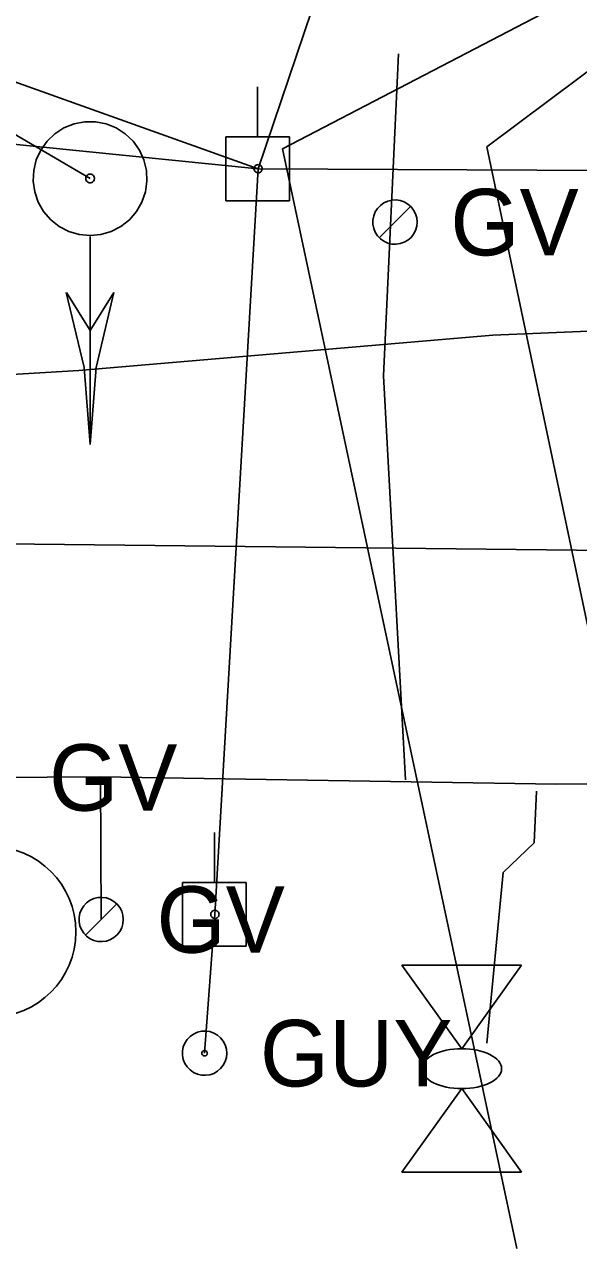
# Model space of a CAD drawing. Extents: x 600849 to 606371, y 330010 to 403088.
# Drawn here: x 602102.4 to 602134.5, y 360792.8 to 360863.7 of the extents above; entities that cross this region are included whole.
import ezdxf

# ---------------------------------------------------------------- set-up
doc = ezdxf.new("R2010")
doc.units = 0
for name, color, linetype in [('Default', 7, 'Continuous'), ('E_SIG', 7, 'Continuous'), ('E_SIG_Conduit', 7, 'Continuous'), ('E_UTL_AG', 7, 'Continuous'), ('E_UTL_E_UG', 7, 'Continuous'), ('E_UTL_EGuyWire', 7, 'Continuous'), ('E_UTL_EPowerPole', 7, 'Continuous'), ('E_UTL_G', 7, 'Continuous'), ('E_UTL_G_UG', 7, 'Continuous'), ('E_UTL_Overhead', 7, 'Continuous'), ('E_UTL_SAN_UG', 7, 'Continuous')]:
    doc.layers.add(name, color=color, linetype=linetype)

# ---------------------------------------------------------------- blocks, each defined once
blk = doc.blocks.new('POINT_DISPLAY')
at = {"layer": 'Default'}
blk.add_line((0, 0), (0, 0), dxfattribs=at)
blk = doc.blocks.new('TFSM')
at = {"layer": 'E_SIG'}
for q in [(156.04, 78.02), (17, 0.01)]:
    blk.add_line((156.04, 0.01), q, dxfattribs=at)
blk.add_lwpolyline([(163.02, 33.44), (156.04, 44.59), (149.06, 33.44)], dxfattribs=at)
for radius in [16.72, 1.28]:
    blk.add_circle((0, 0), radius, dxfattribs=at)
for centre, start, end in [((9.9, 78.02), 342.2377, 0), ((302.18, 78.02), 180, 197.7623)]:
    blk.add_arc(centre, 146.14, start, end, dxfattribs=at)
blk.add_blockref('POINT_DISPLAY', (117.03, 0.01), dxfattribs=at)

msp = doc.modelspace()

# ---------------------------------------------------------------- linework, layer by layer
at = {"layer": 'E_SIG'}
for points in [[(602106.191, 360851.504), (602106.816, 360851.564), (602107.418, 360851.741), (602107.975, 360852.028), (602108.469, 360852.416), (602108.879, 360852.89), (602109.193, 360853.434), (602109.398, 360854.026), (602109.488, 360854.647), (602109.458, 360855.274), (602109.31, 360855.884), (602109.049, 360856.454), (602108.685, 360856.966), (602108.231, 360857.398), (602107.703, 360857.738), (602107.121, 360857.971), (602106.505, 360858.09), (602105.878, 360858.09), (602105.262, 360857.971), (602104.679, 360857.738), (602104.151, 360857.398), (602103.697, 360856.966), (602103.333, 360856.454), (602103.073, 360855.884), (602102.925, 360855.274), (602102.895, 360854.647), (602102.984, 360854.026), (602103.19, 360853.434), (602103.503, 360852.89), (602103.914, 360852.416), (602104.407, 360852.028), (602104.965, 360851.741), (602105.567, 360851.564), (602106.191, 360851.504)], [(602106.191, 360854.552), (602106.239, 360854.557), (602106.285, 360854.57), (602106.328, 360854.592), (602106.365, 360854.622), (602106.397, 360854.658), (602106.421, 360854.7), (602106.437, 360854.745), (602106.443, 360854.792), (602106.441, 360854.84), (602106.43, 360854.887), (602106.41, 360854.931), (602106.382, 360854.97), (602106.347, 360855.003), (602106.307, 360855.029), (602106.262, 360855.047), (602106.215, 360855.056), (602106.167, 360855.056), (602106.12, 360855.047), (602106.076, 360855.029), (602106.035, 360855.003), (602106.001, 360854.97), (602105.973, 360854.931), (602105.953, 360854.887), (602105.941, 360854.84), (602105.939, 360854.792), (602105.946, 360854.745), (602105.962, 360854.7), (602105.986, 360854.658), (602106.017, 360854.622), (602106.055, 360854.592), (602106.097, 360854.57), (602106.144, 360854.557), (602106.191, 360854.552)], [(602106.19, 360839.405), (602106.19, 360851.446)], [(602106.191, 360839.404), (602105.845, 360843.858), (602104.816, 360848.204)], [(602104.818, 360848.204), (602106.19, 360846.004)], [(602106.19, 360846.004), (602107.567, 360848.204)], [(602106.191, 360839.404), (602106.537, 360843.858), (602107.566, 360848.204)]]:
    msp.add_lwpolyline(points, dxfattribs=at)
at = {"layer": 'E_SIG_Conduit'}
msp.add_lwpolyline([(602093.331, 360862.325), (602106.192, 360854.805)], dxfattribs=at)
at = {"layer": 'E_UTL_AG'}
for points in [[(602124.258, 360809.251), (602131.186, 360809.251)], [(602127.722, 360804.406), (602124.258, 360809.251)], [(602131.186, 360809.251), (602127.722, 360804.406)], [(602127.722, 360802.096), (602124.258, 360797.251)], [(602131.186, 360797.251), (602127.722, 360802.096)], [(602124.258, 360797.251), (602131.186, 360797.251)]]:
    msp.add_lwpolyline(points, dxfattribs=at)
msp.add_ellipse((602127.722, 360803.251), major_axis=(2.309, 0), ratio=0.5, dxfattribs=at)
at = {"layer": 'E_UTL_E_UG'}
for points in [[(602105.536, 360843.678), (602129.526, 360845.738), (602175.706, 360847.658), (602197.556, 360847.808), (602231.776, 360849.128), (602258.375, 360848.588), (602310.785, 360847.258), (602344.935, 360851.498), (602362.155, 360852.218), (602374.885, 360854.988), (602418.325, 360854.538), (602446.225, 360855.528), (602474.535, 360856.648), (602504.295, 360857.058), (602526.225, 360857.548), (602526.365, 360867.538)], [(602068.128, 360841.439), (602105.536, 360843.678)]]:
    msp.add_lwpolyline(points, dxfattribs=at)
at = {"layer": 'E_UTL_EGuyWire'}
msp.add_line((602112.826, 360804.148), (602113.426, 360812.188), dxfattribs=at)
for points in [[(602114.109, 360804.148), (602114.086, 360804.391), (602114.017, 360804.625), (602113.905, 360804.842), (602113.755, 360805.034), (602113.57, 360805.194), (602113.359, 360805.316), (602113.128, 360805.396), (602112.887, 360805.43), (602112.643, 360805.419), (602112.406, 360805.361), (602112.184, 360805.26), (602111.985, 360805.118), (602111.817, 360804.942), (602111.685, 360804.736), (602111.594, 360804.51), (602111.548, 360804.27), (602111.548, 360804.026), (602111.594, 360803.787), (602111.685, 360803.56), (602111.817, 360803.355), (602111.985, 360803.179), (602112.184, 360803.037), (602112.406, 360802.936), (602112.643, 360802.878), (602112.887, 360802.867), (602113.128, 360802.901), (602113.359, 360802.981), (602113.57, 360803.103), (602113.755, 360803.263), (602113.905, 360803.455), (602114.017, 360803.671), (602114.086, 360803.906), (602114.109, 360804.148)], [(602112.986, 360804.148), (602112.983, 360804.179), (602112.975, 360804.208), (602112.961, 360804.235), (602112.942, 360804.259), (602112.919, 360804.279), (602112.892, 360804.294), (602112.864, 360804.304), (602112.833, 360804.309), (602112.803, 360804.307), (602112.773, 360804.3), (602112.746, 360804.287), (602112.721, 360804.27), (602112.7, 360804.248), (602112.683, 360804.222), (602112.672, 360804.194), (602112.666, 360804.164), (602112.666, 360804.133), (602112.672, 360804.103), (602112.683, 360804.075), (602112.7, 360804.049), (602112.721, 360804.027), (602112.746, 360804.009), (602112.773, 360803.997), (602112.803, 360803.99), (602112.833, 360803.988), (602112.864, 360803.992), (602112.892, 360804.002), (602112.919, 360804.018), (602112.942, 360804.038), (602112.961, 360804.062), (602112.975, 360804.089), (602112.983, 360804.118), (602112.986, 360804.148)]]:
    msp.add_lwpolyline(points, dxfattribs=at)
at = {"layer": 'E_UTL_EPowerPole'}
for points in [[(602115.894, 360857.211), (602115.894, 360860.119)], [(602117.738, 360857.211), (602114.05, 360857.211)], [(602114.05, 360857.211), (602114.05, 360853.519)], [(602117.738, 360853.519), (602117.738, 360857.211)], [(602116.164, 360855.368), (602116.16, 360855.413), (602116.147, 360855.457), (602116.126, 360855.497), (602116.098, 360855.533), (602116.064, 360855.562), (602116.025, 360855.585), (602115.982, 360855.6), (602115.937, 360855.606), (602115.892, 360855.604), (602115.848, 360855.594), (602115.807, 360855.575), (602115.77, 360855.548), (602115.738, 360855.516), (602115.714, 360855.477), (602115.697, 360855.435), (602115.688, 360855.391), (602115.688, 360855.345), (602115.697, 360855.301), (602115.714, 360855.259), (602115.738, 360855.221), (602115.77, 360855.188), (602115.807, 360855.162), (602115.848, 360855.143), (602115.892, 360855.132), (602115.937, 360855.13), (602115.982, 360855.136), (602116.025, 360855.151), (602116.064, 360855.174), (602116.098, 360855.204), (602116.126, 360855.239), (602116.147, 360855.28), (602116.16, 360855.323), (602116.164, 360855.368)], [(602114.05, 360853.519), (602117.738, 360853.519)], [(602113.394, 360814.031), (602113.394, 360816.939)], [(602115.238, 360814.031), (602111.55, 360814.031)], [(602111.55, 360814.031), (602111.55, 360810.339)], [(602115.238, 360810.339), (602115.238, 360814.031)], [(602113.664, 360812.188), (602113.66, 360812.233), (602113.647, 360812.277), (602113.626, 360812.317), (602113.598, 360812.353), (602113.564, 360812.382), (602113.525, 360812.405), (602113.482, 360812.42), (602113.437, 360812.426), (602113.392, 360812.424), (602113.348, 360812.414), (602113.307, 360812.395), (602113.27, 360812.368), (602113.238, 360812.336), (602113.214, 360812.298), (602113.197, 360812.255), (602113.188, 360812.211), (602113.188, 360812.166), (602113.197, 360812.121), (602113.214, 360812.079), (602113.238, 360812.041), (602113.27, 360812.008), (602113.307, 360811.982), (602113.348, 360811.963), (602113.392, 360811.952), (602113.437, 360811.95), (602113.482, 360811.956), (602113.525, 360811.971), (602113.564, 360811.994), (602113.598, 360812.024), (602113.626, 360812.059), (602113.647, 360812.1), (602113.66, 360812.143), (602113.664, 360812.188)], [(602111.55, 360810.339), (602115.238, 360810.339)]]:
    msp.add_lwpolyline(points, dxfattribs=at)
at = {"layer": 'E_UTL_G'}
for points in [[(602125.139, 360852.278), (602125.116, 360852.521), (602125.047, 360852.755), (602124.935, 360852.972), (602124.785, 360853.164), (602124.6, 360853.324), (602124.389, 360853.446), (602124.158, 360853.525), (602123.917, 360853.56), (602123.673, 360853.549), (602123.436, 360853.491), (602123.214, 360853.39), (602123.015, 360853.248), (602122.847, 360853.072), (602122.715, 360852.866), (602122.624, 360852.64), (602122.578, 360852.4), (602122.578, 360852.156), (602122.624, 360851.917), (602122.715, 360851.69), (602122.847, 360851.485), (602123.015, 360851.308), (602123.214, 360851.167), (602123.436, 360851.066), (602123.673, 360851.008), (602123.917, 360850.996), (602124.158, 360851.031), (602124.389, 360851.111), (602124.6, 360851.233), (602124.785, 360851.393), (602124.935, 360851.584), (602125.047, 360851.801), (602125.116, 360852.035), (602125.139, 360852.278)], [(602122.948, 360851.371), (602124.763, 360853.186)], [(602108.117, 360811.891), (602108.094, 360812.134), (602108.025, 360812.368), (602107.913, 360812.585), (602107.763, 360812.777), (602107.578, 360812.937), (602107.367, 360813.059), (602107.136, 360813.139), (602106.895, 360813.173), (602106.651, 360813.162), (602106.414, 360813.104), (602106.192, 360813.003), (602105.993, 360812.861), (602105.825, 360812.685), (602105.693, 360812.479), (602105.602, 360812.253), (602105.556, 360812.013), (602105.556, 360811.769), (602105.602, 360811.53), (602105.693, 360811.303), (602105.825, 360811.098), (602105.993, 360810.921), (602106.192, 360810.78), (602106.414, 360810.679), (602106.651, 360810.621), (602106.895, 360810.609), (602107.136, 360810.644), (602107.367, 360810.724), (602107.578, 360810.846), (602107.763, 360811.006), (602107.913, 360811.198), (602108.025, 360811.414), (602108.094, 360811.649), (602108.117, 360811.891)], [(602105.926, 360810.984), (602107.741, 360812.799)]]:
    msp.add_lwpolyline(points, dxfattribs=at)
at = {"layer": 'E_UTL_G_UG'}
for points in [[(602124.466, 360819.988), (602123.196, 360843.368), (602124.066, 360862.018)], [(601988.665, 360821.203), (602000.674, 360821.308), (602012.006, 360821.55), (602031.831, 360820.936), (602066.087, 360820.276), (602081.336, 360819.188), (602094.822, 360820.744), (602100.606, 360820.118), (602106.8, 360820.146), (602133.186, 360819.738), (602171.186, 360819.928), (602240.566, 360818.228), (602285.025, 360817.708), (602342.135, 360817.368), (602569.595, 360814.228)], [(602106.8, 360820.146), (602106.834, 360811.891)], [(602132.056, 360819.318), (602131.916, 360816.338), (602130.126, 360814.608), (602129.176, 360804.738)]]:
    msp.add_lwpolyline(points, dxfattribs=at)
at = {"layer": 'E_UTL_Overhead'}
msp.add_line((602117.343, 360856.523), (602146.796, 360871.857), dxfattribs=at)
for points in [[(601833.316, 360805.038), (601833.634, 360883.797), (602001.678, 360897.467), (602011.758, 360892.594), (602115.926, 360855.368)], [(601807.714, 360883.126), (601833.634, 360883.797), (602115.926, 360855.368), (602246.866, 360854.668), (602332.735, 360857.278), (602428.185, 360863.998), (602527.435, 360871.218), (602629.865, 360877.818), (602914.654, 360875.638), (603065.724, 360873.768), (603217.244, 360872.558), (603377.893, 360853.648), (603549.123, 360850.108), (603623.603, 360849.308), (603732.453, 360847.048)], [(602149.125, 360871.556), (602129.181, 360856.633), (602140.746, 360801.711)], [(602120.813, 360869.825), (602115.926, 360855.368)], [(602117.343, 360856.523), (602130.914, 360792.837)], [(602113.426, 360812.188), (602115.926, 360855.368)]]:
    msp.add_lwpolyline(points, dxfattribs=at)
at = {"layer": 'E_UTL_SAN_UG'}
msp.add_lwpolyline([(602085.49, 360833.82), (602340.274, 360831.008)], dxfattribs=at)

# ---------------------------------------------------------------- block references
at = {"layer": 'E_UTL_E_UG', "xscale": 0.2952750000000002, "yscale": 0.2952750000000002, "rotation": 89.99999999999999}
msp.add_blockref('TFSM', (602100.437, 360811.177), dxfattribs=at)

# ---------------------------------------------------------------- texts
at = {"layer": 'E_UTL_EGuyWire'}
msp.add_text('GUY', height=3.85, dxfattribs=at).set_placement((602116.034, 360802.223))
at = {"layer": 'E_UTL_G'}
for p in [(602127.064, 360850.353), (602103.814, 360818.193), (602110.042, 360809.966)]:
    msp.add_text('GV', height=3.85, dxfattribs=at).set_placement(p)

doc.saveas('drawing.dxf')
